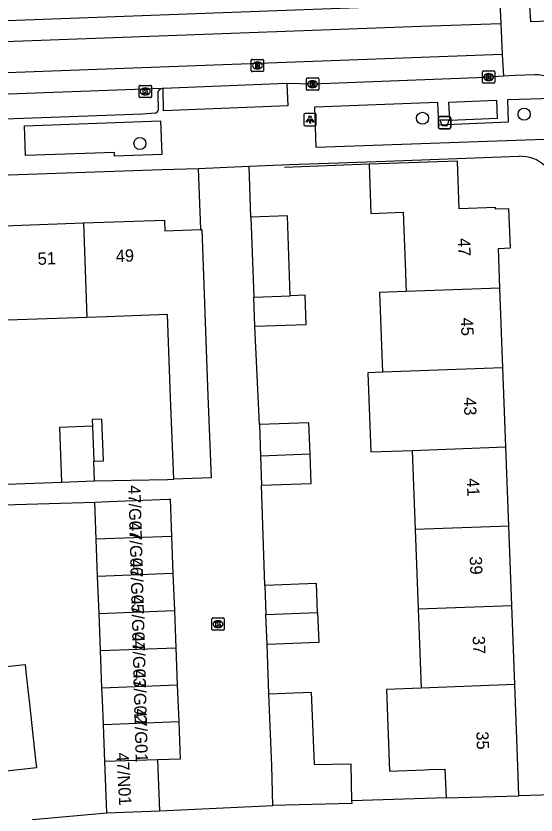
# Model space of a CAD drawing. Extents: x 160557 to 161245, y 385330 to 386505.
# Drawn here: x 160794.6 to 160836.9, y 386089.9 to 386154.9 of the extents above; entities that cross this region are included whole.
import ezdxf

# ---------------------------------------------------------------- set-up
doc = ezdxf.new("R2010")
doc.units = 0
for name, color, linetype in [('IMGEO_Afvalbak', 7, 'Continuous'), ('IMGEO_Boom', 7, 'Continuous'), ('IMGEO_Kolk', 7, 'Continuous'), ('IMGEO_Lichtpunt', 7, 'Continuous'), ('IMGEO_Muur', 7, 'Continuous'), ('IMGEO_Pand', 7, 'Continuous'), ('IMGEO_Pand_nummerreeks', 7, 'Continuous'), ('IMGEO_Rijbaan_lokaal_gesloten', 7, 'Continuous'), ('IMGEO_Rijbaan_lokaal_open', 7, 'Continuous'), ('IMGEO_Rioolput', 7, 'Continuous'), ('IMGEO_Voetpad_gesloten', 7, 'Continuous'), ('IMGEO_Voetpad_open', 7, 'Continuous')]:
    doc.layers.add(name, color=color, linetype=linetype)

msp = doc.modelspace()

# ---------------------------------------------------------------- linework, layer by layer
at = {"layer": 'IMGEO_Afvalbak'}
for p, q in [((160828.986, 386145.849), (160828.986, 386146.649)), ((160828.986, 386146.649), (160828.986, 386145.849)), ((160829.086, 386146.749), (160829.876, 386146.749)), ((160829.876, 386146.749), (160829.086, 386146.749)), ((160829.976, 386146.649), (160829.976, 386145.849)), ((160829.976, 386145.849), (160829.976, 386146.649)), ((160829.876, 386145.749), (160829.086, 386145.749)), ((160829.086, 386145.749), (160829.876, 386145.749))]:
    msp.add_line(p, q, dxfattribs=at)
msp.add_lwpolyline([(160829.129, 386146.463), (160829.833, 386146.463), (160829.684, 386145.993), (160829.278, 386145.993), (160829.129, 386146.463)], dxfattribs=at)
for centre, start, end in [((160829.086, 386146.649), 90, 180), ((160829.086, 386146.649), 90, 180), ((160829.876, 386146.649), 0, 90), ((160829.876, 386146.649), 360, 90), ((160829.086, 386145.849), 180, 270), ((160829.086, 386145.849), 180, 270), ((160829.876, 386145.849), 270, 0), ((160829.876, 386145.849), 270, 0)]:
    msp.add_arc(centre, 0.1, start, end, dxfattribs=at)
at = {"layer": 'IMGEO_Boom'}
for centre in [(160827.682, 386146.598), (160835.96, 386146.936), (160804.664, 386144.545)]:
    msp.add_circle(centre, 0.489, dxfattribs=at)
at = {"layer": 'IMGEO_Kolk'}
for p, q in [((160832.568, 386149.531), (160832.568, 386150.383)), ((160832.643, 386150.457), (160833.495, 386150.457)), ((160833.056, 386150.237), (160833.081, 386150.237)), ((160833.569, 386150.383), (160833.569, 386149.531)), ((160818.225, 386148.955), (160818.225, 386149.807)), ((160818.3, 386149.881), (160819.152, 386149.881)), ((160818.713, 386149.661), (160818.738, 386149.661)), ((160819.226, 386149.807), (160819.226, 386148.955)), ((160833.079, 386149.677), (160833.054, 386149.677)), ((160804.6, 386148.354), (160804.6, 386149.206)), ((160804.675, 386149.28), (160805.527, 386149.28)), ((160805.088, 386149.06), (160805.113, 386149.06)), ((160805.601, 386149.206), (160805.601, 386148.354)), ((160818.736, 386149.101), (160818.711, 386149.101)), ((160833.495, 386149.457), (160832.643, 386149.457)), ((160805.527, 386148.28), (160804.675, 386148.28)), ((160805.111, 386148.5), (160805.086, 386148.5)), ((160819.152, 386148.881), (160818.3, 386148.881)), ((160810.527, 386104.996), (160810.527, 386105.848)), ((160810.602, 386105.922), (160811.454, 386105.922)), ((160811.015, 386105.702), (160811.04, 386105.702)), ((160811.528, 386105.848), (160811.528, 386104.996)), ((160811.454, 386104.922), (160810.602, 386104.922)), ((160811.038, 386105.142), (160811.013, 386105.142))]:
    msp.add_line(p, q, dxfattribs=at)
for points in [[(160832.568, 386149.531), (160832.568, 386150.383)], [(160832.643, 386150.457), (160833.495, 386150.457)], [(160833.569, 386150.383), (160833.569, 386149.531)], [(160818.225, 386148.955), (160818.225, 386149.807)], [(160818.3, 386149.881), (160819.152, 386149.881)], [(160818.546, 386149.581), (160818.669, 386149.581), (160818.669, 386149.43), (160818.799, 386149.581), (160818.963, 386149.581), (160818.817, 386149.43), (160818.97, 386149.181), (160818.818, 386149.181), (160818.733, 386149.345), (160818.669, 386149.278), (160818.669, 386149.181), (160818.546, 386149.181), (160818.546, 386149.581)], [(160819.226, 386149.807), (160819.226, 386148.955)], [(160832.889, 386150.157), (160833.012, 386150.157), (160833.012, 386150.006), (160833.142, 386150.157), (160833.306, 386150.157), (160833.16, 386150.006), (160833.313, 386149.757), (160833.161, 386149.757), (160833.076, 386149.921), (160833.012, 386149.854), (160833.012, 386149.757), (160832.889, 386149.757), (160832.889, 386150.157)], [(160804.6, 386148.354), (160804.6, 386149.206)], [(160804.675, 386149.28), (160805.527, 386149.28)], [(160804.921, 386148.98), (160805.044, 386148.98), (160805.044, 386148.829), (160805.174, 386148.98), (160805.338, 386148.98), (160805.192, 386148.829), (160805.345, 386148.58), (160805.193, 386148.58), (160805.108, 386148.744), (160805.044, 386148.677), (160805.044, 386148.58), (160804.921, 386148.58), (160804.921, 386148.98)], [(160805.601, 386149.206), (160805.601, 386148.354)], [(160833.495, 386149.457), (160832.643, 386149.457)], [(160805.527, 386148.28), (160804.675, 386148.28)], [(160819.152, 386148.881), (160818.3, 386148.881)], [(160810.527, 386104.996), (160810.527, 386105.848)], [(160810.602, 386105.922), (160811.454, 386105.922)], [(160810.848, 386105.622), (160810.971, 386105.622), (160810.971, 386105.471), (160811.101, 386105.622), (160811.265, 386105.622), (160811.119, 386105.471), (160811.272, 386105.222), (160811.12, 386105.222), (160811.035, 386105.386), (160810.971, 386105.319), (160810.971, 386105.222), (160810.848, 386105.222), (160810.848, 386105.622)], [(160811.528, 386105.848), (160811.528, 386104.996)], [(160811.454, 386104.922), (160810.602, 386104.922)]]:
    msp.add_lwpolyline(points, dxfattribs=at)
for centre, start, end in [((160832.645, 386150.381), 91.55205, 178.44795), ((160832.645, 386150.381), 91.55205, 178.44795), ((160833.493, 386150.381), 1.55205, 88.44795), ((160833.493, 386150.381), 1.55205, 88.44795), ((160818.302, 386149.805), 91.55205, 178.44795), ((160818.302, 386149.805), 91.55205, 178.44795), ((160819.15, 386149.805), 1.55205, 88.44795), ((160819.15, 386149.805), 1.55205, 88.44795), ((160804.677, 386149.204), 91.55205, 178.44795), ((160804.677, 386149.204), 91.55205, 178.44795), ((160805.525, 386149.204), 1.55205, 88.44795), ((160805.525, 386149.204), 1.55205, 88.44795), ((160818.302, 386148.957), 181.55205, 268.44795), ((160818.302, 386148.957), 181.55205, 268.44795), ((160819.15, 386148.957), 271.55205, 358.44795), ((160819.15, 386148.957), 271.55205, 358.44795), ((160832.645, 386149.533), 181.55205, 268.44795), ((160832.645, 386149.533), 181.55205, 268.44795), ((160833.493, 386149.533), 271.55205, 358.44795), ((160833.493, 386149.533), 271.55205, 358.44795), ((160804.677, 386148.356), 181.55205, 268.44795), ((160804.677, 386148.356), 181.55205, 268.44795), ((160805.525, 386148.356), 271.55205, 358.44795), ((160805.525, 386148.356), 271.55205, 358.44795), ((160810.604, 386105.846), 91.55205, 178.44795), ((160810.604, 386105.846), 91.55205, 178.44795), ((160811.452, 386105.846), 1.55205, 88.44795), ((160811.452, 386105.846), 1.55205, 88.44795), ((160810.604, 386104.998), 181.55205, 268.44795), ((160810.604, 386104.998), 181.55205, 268.44795), ((160811.452, 386104.998), 271.55205, 358.44795), ((160811.452, 386104.998), 271.55205, 358.44795)]:
    msp.add_arc(centre, 0.0765, start, end, dxfattribs=at)
for centre, major_axis, ratio, start_param, end_param in [((160833.055, 386149.957), (-0.387, 0.002), 0.722429, 4.712389, 7.853982), ((160833.08, 386149.957), (-0.39, 0.002), 0.717154, 1.570796, 4.712389), ((160818.712, 386149.381), (-0.387, 0.002), 0.722429, 4.712389, 7.853982), ((160818.737, 386149.381), (-0.39, 0.002), 0.717154, 1.570796, 4.712389), ((160805.087, 386148.78), (-0.387, 0.002), 0.722429, 4.712389, 7.853982), ((160805.112, 386148.78), (-0.39, 0.002), 0.717154, 1.570796, 4.712389), ((160811.014, 386105.422), (-0.387, 0.002), 0.722429, 4.712389, 7.853982), ((160811.039, 386105.422), (-0.39, 0.002), 0.717154, 1.570796, 4.712389)]:
    msp.add_ellipse(centre, major_axis=major_axis, ratio=ratio, start_param=start_param, end_param=end_param, dxfattribs=at)
at = {"layer": 'IMGEO_Lichtpunt'}
for p, q in [((160818.926, 386146.994), (160818.118, 386146.994)), ((160818.926, 386146.994), (160818.118, 386146.994)), ((160818.024, 386146.899), (160818.024, 386146.092)), ((160818.024, 386146.899), (160818.024, 386146.092)), ((160819.02, 386146.092), (160819.02, 386146.899)), ((160819.02, 386146.092), (160819.02, 386146.899)), ((160818.118, 386145.998), (160818.926, 386145.998)), ((160818.118, 386145.998), (160818.926, 386145.998))]:
    msp.add_line(p, q, dxfattribs=at)
for points in [[(160818.398, 386146.563), (160818.437, 386146.535), (160818.249, 386146.273), (160818.211, 386146.3), (160818.398, 386146.563)], [(160818.5, 386146.515), (160818.547, 386146.515), (160818.547, 386146.193), (160818.5, 386146.193), (160818.5, 386146.515)], [(160818.61, 386146.535), (160818.648, 386146.562), (160818.835, 386146.3), (160818.796, 386146.272), (160818.61, 386146.535)]]:
    msp.add_lwpolyline(points, dxfattribs=at)
msp.add_circle((160818.523, 386146.697), 0.0994, dxfattribs=at)
for centre, start, end in [((160818.118, 386146.899), 90, 180), ((160818.118, 386146.899), 90, 180), ((160818.926, 386146.899), 0, 90), ((160818.926, 386146.899), 0, 90), ((160818.118, 386146.092), 180, 270), ((160818.118, 386146.092), 180, 270), ((160818.926, 386146.092), 270, 0), ((160818.926, 386146.092), 270, 360)]:
    msp.add_arc(centre, 0.0946, start, end, dxfattribs=at)
at = {"layer": 'IMGEO_Muur'}
msp.add_lwpolyline([(160823.33, 386142.86), (160816.432, 386142.581)], dxfattribs=at)
at = {"layer": 'IMGEO_Pand'}
for points in [[(160833.99, 386132.779), (160833.87, 386136.013), (160834.835, 386136.049), (160834.716, 386139.237), (160833.627, 386139.199), (160833.622, 386139.338), (160830.663, 386139.234), (160830.536, 386143.097), (160823.33, 386142.86), (160823.461, 386138.86), (160826.095, 386138.946), (160826.292, 386134.064), (160826.328, 386133.163), (160826.353, 386132.495)], [(160816.907, 386132.145), (160816.673, 386138.658), (160813.711, 386138.554)], [(160813.711, 386138.554), (160813.944, 386132.035)], [(160793.614, 386137.848), (160800.06, 386138.078)], [(160800.06, 386138.078), (160806.664, 386138.313), (160806.695, 386137.434), (160809.588, 386137.538)], [(160800.06, 386138.078), (160800.335, 386130.382)], [(160809.588, 386137.538), (160809.715, 386137.542), (160810.199, 386123.999), (160810.477, 386117.34), (160807.434, 386117.213)], [(160833.99, 386132.779), (160826.353, 386132.495)], [(160834.231, 386126.294), (160833.99, 386132.779)], [(160813.944, 386132.035), (160816.907, 386132.145)], [(160814.029, 386129.668), (160813.944, 386132.035)], [(160814.029, 386129.668), (160818.199, 386129.817), (160818.114, 386132.189), (160816.907, 386132.145)], [(160826.353, 386132.495), (160824.181, 386132.415), (160824.426, 386125.931)], [(160800.335, 386130.382), (160793.889, 386130.152)], [(160807.434, 386117.213), (160807.156, 386123.872), (160806.915, 386130.616), (160801.943, 386130.439), (160800.335, 386130.382)], [(160834.231, 386126.294), (160824.426, 386125.931)], [(160834.471, 386119.845), (160834.231, 386126.294)], [(160824.426, 386125.931), (160823.242, 386125.887), (160823.485, 386119.437), (160826.84, 386119.562)], [(160800.914, 386118.679), (160801.69, 386118.707), (160801.564, 386122.109), (160800.789, 386122.08), (160800.809, 386121.533)], [(160818.524, 386119.253), (160818.435, 386121.815), (160814.393, 386121.674)], [(160814.393, 386121.674), (160814.483, 386119.103)], [(160800.809, 386121.533), (160798.122, 386121.434), (160798.286, 386116.987)], [(160800.809, 386121.533), (160800.914, 386118.679)], [(160826.84, 386119.562), (160834.471, 386119.845)], [(160834.711, 386113.396), (160834.471, 386119.845)], [(160818.524, 386119.253), (160814.483, 386119.103)], [(160814.483, 386119.103), (160814.566, 386116.729)], [(160814.566, 386116.729), (160818.607, 386116.87), (160818.524, 386119.253)], [(160826.84, 386119.562), (160827.084, 386113.112)], [(160800.973, 386117.086), (160800.914, 386118.679)], [(160798.286, 386116.987), (160800.973, 386117.086)], [(160800.984, 386115.348), (160802.127, 386115.392), (160807.012, 386115.582), (160807.123, 386115.586), (160807.24, 386112.565)], [(160801.101, 386112.327), (160800.984, 386115.348)], [(160834.711, 386113.396), (160827.084, 386113.112)], [(160834.951, 386106.944), (160834.711, 386113.396)], [(160807.24, 386112.565), (160801.101, 386112.327)], [(160807.24, 386112.565), (160807.357, 386109.544)], [(160827.084, 386113.112), (160827.327, 386106.661)], [(160801.218, 386109.306), (160801.101, 386112.327)], [(160790.897, 386111.107), (160791.925, 386101.768), (160795.31, 386102.141), (160795.404, 386101.287), (160795.69, 386098.684), (160796.137, 386094.618), (160796.237, 386093.713), (160789.797, 386093.005)], [(160807.357, 386109.544), (160801.218, 386109.306)], [(160801.335, 386106.285), (160801.218, 386109.306)], [(160807.357, 386109.544), (160807.474, 386106.523)], [(160819.143, 386106.358), (160819.053, 386108.737), (160814.836, 386108.577)], [(160814.836, 386108.577), (160814.926, 386106.201)], [(160827.327, 386106.661), (160834.951, 386106.944)], [(160827.327, 386106.661), (160827.57, 386100.211)], [(160835.191, 386100.494), (160834.951, 386106.944)], [(160801.335, 386106.285), (160807.474, 386106.523)], [(160801.452, 386103.264), (160801.335, 386106.285)], [(160807.474, 386106.523), (160807.592, 386103.502)], [(160814.926, 386106.201), (160819.143, 386106.358)], [(160815.018, 386103.774), (160814.926, 386106.201)], [(160819.143, 386106.358), (160819.235, 386103.934), (160815.018, 386103.774)], [(160801.452, 386103.264), (160807.592, 386103.502)], [(160807.592, 386103.502), (160807.709, 386100.481)], [(160801.57, 386100.243), (160801.452, 386103.264)], [(160801.57, 386100.243), (160807.709, 386100.481)], [(160801.687, 386097.222), (160801.609, 386099.224), (160801.57, 386100.243)], [(160807.709, 386100.481), (160807.826, 386097.46)], [(160827.57, 386100.211), (160824.737, 386100.106), (160824.984, 386093.44), (160827.838, 386093.556), (160828.248, 386093.573), (160829.503, 386093.624), (160829.6, 386091.271)], [(160835.191, 386100.494), (160827.57, 386100.211)], [(160835.537, 386091.451), (160835.437, 386093.868), (160835.191, 386100.494)], [(160815.176, 386099.751), (160818.624, 386099.879), (160818.854, 386093.984), (160821.833, 386094.06), (160821.911, 386091.039)], [(160815.488, 386090.651), (160815.405, 386093.894), (160815.176, 386099.751)], [(160807.826, 386097.46), (160801.687, 386097.222)], [(160801.803, 386094.227), (160801.687, 386097.222)], [(160807.826, 386097.46), (160807.943, 386094.439), (160806.089, 386094.367)], [(160806.089, 386094.367), (160801.803, 386094.227)], [(160806.089, 386094.367), (160806.25, 386090.21)], [(160801.965, 386090.044), (160801.803, 386094.227)], [(160821.911, 386091.039), (160821.917, 386090.817), (160815.488, 386090.651)], [(160829.6, 386091.271), (160835.537, 386091.451)], [(160801.965, 386090.044), (160806.25, 386090.21)]]:
    msp.add_lwpolyline(points, dxfattribs=at)
at = {"layer": 'IMGEO_Rijbaan_lokaal_gesloten'}
for points in [[(160853.165, 386156.751), (160853.168, 386155.053), (160836.492, 386154.451), (160836.399, 386156.169)], [(160725.861, 386152.062), (160744.095, 386152.749), (160762.105, 386153.4), (160780.09, 386154.054), (160796.064, 386154.65), (160826.115, 386155.745), (160832.121, 386155.974), (160833.979, 386156.036)], [(160689.851, 386149.047), (160748.65, 386151.198), (160802.504, 386153.169), (160827.576, 386154.097), (160834.064, 386154.328)], [(160834.176, 386151.782), (160735.181, 386148.132), (160703.104, 386146.996)], [(160834.283, 386150.031), (160832.098, 386149.898), (160818.726, 386149.381), (160816.633, 386149.435)], [(160806.476, 386149.019), (160734.993, 386146.392)], [(160806.56, 386149.022), (160806.476, 386149.019)], [(160816.633, 386149.435), (160806.56, 386149.022)]]:
    msp.add_lwpolyline(points, dxfattribs=at)
at = {"layer": 'IMGEO_Rijbaan_lokaal_open'}
for points in [[(160833.979, 386156.036), (160834.064, 386154.328)], [(160834.064, 386154.328), (160834.176, 386151.782)], [(160834.176, 386151.782), (160834.283, 386150.031)], [(160836.823, 386150.146), (160835.242, 386150.074), (160834.283, 386150.031)], [(160809.404, 386142.522), (160813.563, 386142.706)], [(160809.404, 386142.522), (160809.588, 386137.538)], [(160813.711, 386138.554), (160813.563, 386142.706)], [(160814.393, 386121.674), (160814.029, 386129.668)], [(160735.717, 386128.079), (160736.193, 386114.703), (160798.286, 386116.987)], [(160800.973, 386117.086), (160806.912, 386117.203), (160807.434, 386117.213)], [(160814.836, 386108.577), (160814.566, 386116.729)], [(160790.751, 386115.04), (160800.984, 386115.348)], [(160815.176, 386099.751), (160815.018, 386103.774)], [(160806.25, 386090.21), (160815.488, 386090.651)]]:
    msp.add_lwpolyline(points, dxfattribs=at)
msp.add_arc((160836.61, 386144.099), 6.05, 357.48737, 87.98567, dxfattribs=at)
at = {"layer": 'IMGEO_Rioolput'}
for p, q in [((160813.737, 386150.47), (160813.737, 386151.322)), ((160813.812, 386151.396), (160814.664, 386151.396)), ((160814.225, 386151.176), (160814.25, 386151.176)), ((160814.738, 386151.322), (160814.738, 386150.47)), ((160814.664, 386150.396), (160813.812, 386150.396)), ((160814.248, 386150.616), (160814.223, 386150.616))]:
    msp.add_line(p, q, dxfattribs=at)
for points in [[(160813.737, 386150.47), (160813.737, 386151.322)], [(160813.812, 386151.396), (160814.664, 386151.396)], [(160814.326, 386151.094), (160814.074, 386151.096), (160814.074, 386150.696)], [(160814.074, 386150.696), (160814.198, 386150.696), (160814.198, 386150.858), (160814.209, 386150.858)], [(160814.252, 386151.015), (160814.198, 386151.015), (160814.198, 386150.934)], [(160814.198, 386150.934), (160814.25, 386150.934)], [(160814.738, 386151.322), (160814.738, 386150.47)], [(160814.664, 386150.396), (160813.812, 386150.396)], [(160814.256, 386150.829), (160814.327, 386150.696), (160814.467, 386150.696), (160814.402, 386150.822)]]:
    msp.add_lwpolyline(points, dxfattribs=at)
for centre, radius, start, end in [((160813.814, 386151.32), 0.0765, 91.55205, 178.44795), ((160813.814, 386151.32), 0.0765, 91.55205, 178.44795), ((160814.208, 386150.805), 0.0533, 26.02933, 88.69889), ((160814.234, 386151.123), 0.19, 274.7715, 282.96867), ((160814.258, 386150.919), 0.0964, 77.00612, 93.18647), ((160814.272, 386150.976), 0.0378, 276.66336, 79.67722), ((160814.325, 386150.984), 0.109, 350.36119, 89.41601), ((160814.323, 386150.984), 0.112, 277.58423, 350.98172), ((160814.307, 386150.769), 0.108, 29.51342, 73.79051), ((160814.662, 386151.32), 0.0765, 1.55205, 88.44795), ((160814.662, 386151.32), 0.0765, 1.55205, 88.44795), ((160813.814, 386150.472), 0.0765, 181.55205, 268.44795), ((160813.814, 386150.472), 0.0765, 181.55205, 268.44795), ((160814.662, 386150.472), 0.0765, 271.55205, 358.44795), ((160814.662, 386150.472), 0.0765, 271.55205, 358.44795)]:
    msp.add_arc(centre, radius, start, end, dxfattribs=at)
for centre, major_axis, ratio, start_param, end_param in [((160814.224, 386150.896), (-0.387, 0.002), 0.722429, 4.712389, 7.853982), ((160814.249, 386150.896), (-0.39, 0.002), 0.717154, 1.570796, 4.712389)]:
    msp.add_ellipse(centre, major_axis=major_axis, ratio=ratio, start_param=start_param, end_param=end_param, dxfattribs=at)
at = {"layer": 'IMGEO_Voetpad_gesloten'}
msp.add_lwpolyline([(160829.831, 386147.923), (160833.719, 386148.081), (160833.763, 386146.587), (160829.894, 386146.424), (160829.831, 386147.923)], dxfattribs=at)
at = {"layer": 'IMGEO_Voetpad_open'}
for points in [[(160816.633, 386149.435), (160816.703, 386147.608), (160806.58, 386147.213), (160806.56, 386149.022)], [(160806.113, 386148.594), (160806.161, 386147.261)], [(160818.902, 386147.546), (160828.903, 386147.908), (160828.985, 386146.077), (160834.678, 386146.325), (160834.627, 386148.123), (160838.311, 386148.245), (160838.408, 386144.89), (160819.026, 386144.22), (160818.902, 386147.546)], [(160805.905, 386147.009), (160804.896, 386146.94), (160736.079, 386144.436), (160735.35, 386144.409)], [(160795.255, 386145.994), (160806.349, 386146.392), (160806.443, 386143.662), (160802.597, 386143.526), (160802.583, 386143.808), (160795.343, 386143.572), (160795.255, 386145.994)], [(160813.563, 386142.706), (160816.862, 386142.826), (160820.805, 386142.97), (160824.702, 386143.111), (160835.543, 386143.506)], [(160735.299, 386139.972), (160806.477, 386142.421), (160809.404, 386142.522)], [(160829.6, 386091.271), (160821.911, 386091.039)], [(160840.135, 386091.59), (160835.537, 386091.451)], [(160795.908, 386089.503), (160801.965, 386090.044)]]:
    msp.add_lwpolyline(points, dxfattribs=at)
for centre, radius, start, end in [((160806.534, 386148.602), 0.421, 97.96475, 181.0328), ((160805.88, 386147.291), 0.283, 275.13173, 353.96599), ((160835.652, 386140.539), 2.969, 1.90591, 92.10238)]:
    msp.add_arc(centre, radius, start, end, dxfattribs=at)

# ---------------------------------------------------------------- texts
at = {"layer": 'IMGEO_Pand_nummerreeks'}
for s, rotation, p in [('47', 272.12967, (160830.556, 386136.833)), ('49', 2.04171, (160802.718, 386134.89)), ('51', 2.04171, (160796.356, 386134.664)), ('45', 272.12967, (160830.797, 386130.354)), ('43', 272.12967, (160831.038, 386123.875)), ('41', 272.12967, (160831.283, 386117.283)), ('47/G07', 271.54399, (160803.714, 386116.717)), ('47/G06', 271.54399, (160803.795, 386113.706)), ('47/G05', 271.54399, (160803.876, 386110.695)), ('39', 272.12967, (160831.52, 386110.917)), ('47/G04', 271.54399, (160803.958, 386107.683)), ('47/G03', 271.54399, (160804.039, 386104.672)), ('37', 272.12967, (160831.761, 386104.438)), ('47/G02', 271.54399, (160804.12, 386101.667)), ('47/G01', 271.54399, (160804.204, 386098.54)), ('35', 272.19422, (160832.055, 386096.673)), ('47/N01', 273.17983, (160802.745, 386094.936))]:
    msp.add_text(s, height=1, rotation=rotation, dxfattribs=at).set_placement(p)

doc.saveas('drawing.dxf')
